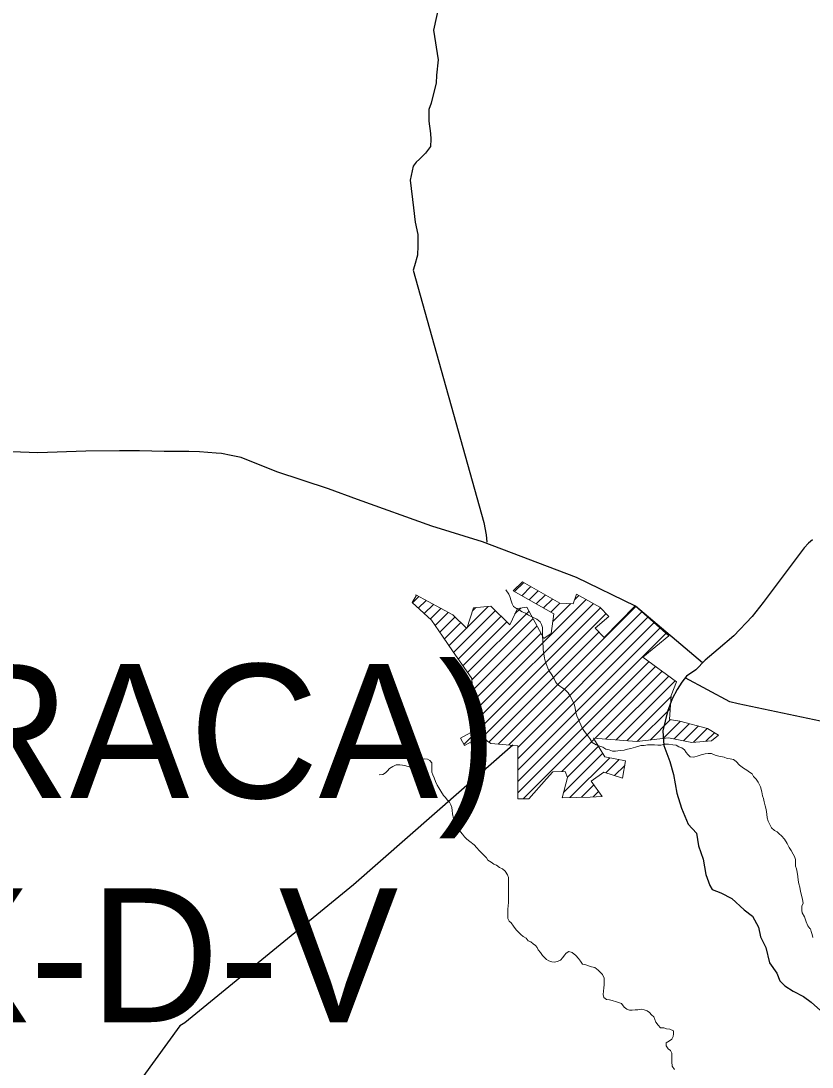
# Model space of a CAD drawing. Extents: x 553962 to 842807, y 8883888 to 9032388.
# Drawn here: x 613049 to 616002, y 8902830 to 8906736 of the extents above; entities that cross this region are included whole.
import ezdxf

# ---------------------------------------------------------------- set-up
doc = ezdxf.new("R2010")
doc.units = 0
doc.header["$LTSCALE"] = 150
doc.layers.add('6', color=7, linetype='Continuous', lineweight=13)

msp = doc.modelspace()

# ---------------------------------------------------------------- linework, layer by layer
at = {"layer": '6'}
for p, q in [((614891, 8904605.5), (614925.2, 8904639.8)), ((614918.1, 8904590.2), (614952.2, 8904624.3)), ((614945.2, 8904574.9), (614979.1, 8904608.8)), ((614509.9, 8904563.8), (614533.3, 8904587.3)), ((614532, 8904543.5), (614560.8, 8904572.4)), ((614737.7, 8904155.3), (615158.4, 8904576)), ((614739.7, 8904114.9), (615185.8, 8904560.9)), ((614972.3, 8904559.6), (615006, 8904593.3)), ((614999.4, 8904544.3), (615032.9, 8904577.8)), ((615026.6, 8904529), (615059.9, 8904562.3)), ((615115.3, 8904575.3), (615131, 8904591)), ((614554, 8904523.1), (614588.4, 8904557.5)), ((614576.1, 8904502.8), (614615.9, 8904542.6)), ((614594.4, 8904478.7), (614643.4, 8904527.7)), ((614663.8, 8904378.3), (614819.7, 8904534.3)), ((614701.8, 8904034.5), (615212.4, 8904545.1)), ((614714.3, 8904471.3), (614792.7, 8904549.7)), ((614715.7, 8904303), (614945.2, 8904532.5)), ((614734.9, 8904534.3), (614746.2, 8904545.6)), ((614770.2, 8904060.5), (615233.2, 8904523.5)), ((614830.5, 8904036), (615343.8, 8904549.3)), ((614869.7, 8904032.7), (615366.4, 8904529.4)), ((614892.3, 8904522), (614914.5, 8904544.2)), ((615034.4, 8904494.4), (615100.7, 8904560.7)), ((614611.8, 8904453.6), (614668.8, 8904510.6)), ((614629.1, 8904428.5), (614690.3, 8904489.7)), ((614681.1, 8904353.2), (614841.2, 8904513.3)), ((614698.4, 8904328.1), (614862.6, 8904492.3)), ((614731.5, 8904276.4), (614960.2, 8904505.1)), ((614903.1, 8904023.6), (615389, 8904509.6)), ((614903.1, 8903981.2), (615411.6, 8904489.8)), ((614646.4, 8904403.4), (614711.8, 8904468.8)), ((614733.6, 8904236), (614975.1, 8904477.5)), ((614735.6, 8904195.6), (614989.9, 8904449.9)), ((614795.6, 8904043.4), (615206, 8904453.9)), ((614903.1, 8903938.8), (615434.2, 8904469.9)), ((614903.1, 8903896.4), (615456.8, 8904450.1)), ((614903.1, 8903853.9), (615393.1, 8904343.9)), ((614923, 8903831.4), (615417.6, 8904326)), ((615191.5, 8904057.6), (615442.1, 8904308.1)), ((615230.9, 8904054.5), (615466.6, 8904290.2)), ((615270.2, 8904051.4), (615491.1, 8904272.3)), ((615309.6, 8904048.3), (615475.6, 8904214.4)), ((615349.2, 8904045.5), (615472, 8904168.3)), ((615397.3, 8904051.2), (615473.6, 8904127.5)), ((615445.5, 8904057), (615509.5, 8904121)), ((615486.4, 8904055.4), (615543.2, 8904112.2)), ((615522, 8904048.6), (615576.8, 8904103.5)), ((615558.8, 8904042.9), (615610.5, 8904094.7)), ((615067.8, 8903933.8), (615188.2, 8904054.2)), ((615604.7, 8904046.5), (615636.8, 8904078.6)), ((615088.6, 8903912.2), (615204.3, 8904027.9)), ((615074.2, 8903855.4), (615220.4, 8904001.6)), ((615097.7, 8903836.4), (615246.6, 8903985.3)), ((615232.3, 8903928.7), (615282, 8903978.3)), ((615264.5, 8903918.4), (615302.6, 8903956.5)), ((615141.3, 8903837.6), (615187.3, 8903883.7)), ((615184.9, 8903838.8), (615204.9, 8903858.8))]:
    msp.add_line(p, q, dxfattribs=at)
at = {"layer": '6', "lineweight": 25}
for points in [[(614608.3, 8906793.3), (614588.6, 8906701.6), (614605.5, 8906590.6)], [(614605.5, 8906590.6), (614600.2, 8906534.5), (614599.1, 8906504), (614587.7, 8906460.2), (614579.4, 8906429.6), (614571.2, 8906406.2), (614571, 8906362.4), (614577, 8906315.5), (614579, 8906295.2), (614576.8, 8906267.6), (614558.4, 8906242.2), (614536.9, 8906219.8), (614523.6, 8906208.7), (614512.3, 8906194.4), (614502, 8906141.4), (614513.8, 8906038.5), (614520.8, 8905984.5), (614529.8, 8905938.7), (614529.6, 8905896.9), (614528.5, 8905862.2), (614517.1, 8905821.5), (614513, 8905806.2), (614776.4, 8904863.3), (614785.4, 8904817.5), (614787.4, 8904790)], [(615592.8, 8904339), (615342.8, 8904550.5), (615122.1, 8904657.9), (614771.1, 8904791), (614582.8, 8904850.4), (614305, 8904948.8), (614197.2, 8904989.7), (614003.8, 8905053.2), (613870.5, 8905106.5), (613833.9, 8905113.7), (613797.2, 8905120.9), (613776.9, 8905122.9), (613715.7, 8905127.1), (613675, 8905128.2), (613583.3, 8905128.4), (613491.6, 8905130.6), (613416.2, 8905130.7), (613290.9, 8905129.9), (613111.5, 8905124.2), (613014.8, 8905127.4)], [(616002.9, 8904798.9), (615988.6, 8904786.7), (615972.2, 8904768.4), (615818.7, 8904564.9), (615777.7, 8904512), (615709.2, 8904439.8), (615650.9, 8904390), (615602.9, 8904349.4), (615568.1, 8904313.8), (615532.4, 8904289.4), (615515, 8904267), (615498.6, 8904239.5), (615479.1, 8904204.9), (615461.6, 8904158.1), (615444, 8904085.8), (615447.9, 8904030.8), (615470.1, 8903971.6), (615484.1, 8903922.7), (615497.1, 8903853.4), (615514.2, 8903797.3), (615539.5, 8903737.2), (615569.9, 8903703.5), (615577.9, 8903656.6), (615595.1, 8903606.7), (615605, 8903548.6), (615620.2, 8903507.8), (615628.3, 8903492.5), (615660.8, 8903480.2), (615702.5, 8903459.7), (615748.2, 8903416.9), (615778.7, 8903393.4), (615801, 8903352.6), (615809, 8903316.9), (615829.2, 8903276.1), (615843.2, 8903219), (615870.6, 8903180.3), (615881.7, 8903151.7), (615900, 8903133.4), (615930.5, 8903112.9), (615969.1, 8903093.5), (615998.6, 8903072.1), (616044.3, 8903031.2)], [(616245.8, 8904077.2), (615725.6, 8904186.1), (615695, 8904194.3), (615527.8, 8904283.5)], [(614884.3, 8904031.6), (614289.5, 8903510.2), (613661, 8902994.8), (613641.6, 8902983.7), (613458.3, 8902730.3), (613448.1, 8902723.2), (613436.9, 8902720.2), (613124.7, 8902678.9)]]:
    msp.add_lwpolyline(points, dxfattribs=at)
at = {"layer": '6'}
for points in [[(615467.4, 8904440.8), (615340.7, 8904552), (615225.3, 8904433.8), (615191.6, 8904468.9), (615243.6, 8904512.6), (615209.8, 8904547.8), (615122.6, 8904595.6), (615109.9, 8904560.4), (615060.7, 8904561.8), (614921.3, 8904642), (614886.2, 8904608.3), (615038.2, 8904522.4), (615028.3, 8904449.2), (615000.2, 8904430.9), (614960.8, 8904504.1), (614936.8, 8904547.8), (614901.6, 8904542.1), (614873.5, 8904481.6), (614803.1, 8904550.6), (614738.4, 8904544.9), (614713.1, 8904467.5), (614661, 8904518.2), (614523.1, 8904592.8), (614524.5, 8904590)], [(614858.8, 8904611.5), (614869.9, 8904596.1), (614873.9, 8904586.9), (614878.8, 8904570.6), (614881.8, 8904559.3), (614887.8, 8904550.1), (614898, 8904541.9), (614909.1, 8904535.7), (614919.2, 8904529.6), (614931.4, 8904525.4), (614943.6, 8904517.2), (614953.7, 8904512), (614974, 8904502.7), (614986.1, 8904492.5), (614992.2, 8904483.2), (614995.1, 8904471), (614995.1, 8904458.8), (614996, 8904445.5), (614995.9, 8904435.3), (614996.8, 8904425.2), (614996.8, 8904411.9), (614997.7, 8904400.7), (614997.6, 8904387.5), (615000.6, 8904373.2), (615003.5, 8904356.8), (615006.5, 8904341.6), (615011.5, 8904329.3), (615015.5, 8904320.1), (615019.5, 8904310.9), (615030.5, 8904294.5), (615038.6, 8904279.2), (615043.6, 8904269), (615051.7, 8904258.7), (615059.8, 8904252.6), (615070.9, 8904245.4), (615081, 8904237.2), (615091.1, 8904227.9), (615099.2, 8904214.6), (615107.2, 8904199.3), (615115.2, 8904181.9), (615117.2, 8904169.7), (615120.1, 8904154.4), (615123.1, 8904142.2), (615128.1, 8904130.9), (615132.1, 8904121.7), (615138.1, 8904108.4), (615145.3, 8904094), (615152.4, 8904083.4), (615160.9, 8904071.3), (615172.2, 8904056.5), (615181.4, 8904042.3), (615196.3, 8904033.9), (615209.7, 8904028.9), (615221, 8904024), (615231.7, 8904016.9), (615244.4, 8904014.1), (615256.4, 8904009.8), (615267.7, 8904009.8), (615285, 8904012.7), (615300.2, 8904013.7), (615312.4, 8904016.6), (615325.7, 8904019.6), (615342, 8904024.6), (615362.4, 8904030.6), (615374.6, 8904030.5)], [(614524.5, 8904590), (614509, 8904564.6), (614580.8, 8904498.5), (614621.6, 8904439.4), (614662.4, 8904380.3), (614711.5, 8904309.1), (614731.3, 8904280.4), (614741.2, 8904086.2), (614689.1, 8904058), (614703.9, 8904030.7), (614765.3, 8904063.9), (614803.1, 8904038.3), (614903.1, 8904029.8), (614903.1, 8903831.4), (614943.9, 8903831.4), (615010, 8903906), (615033.9, 8903932.9), (615080.4, 8903934.2), (615088.8, 8903911.6), (615069.1, 8903835.6), (615173.3, 8903838.4), (615218.3, 8903839.9), (615177.5, 8903897.6), (615223.9, 8903931.3), (615294.3, 8903908.8), (615305.6, 8903973.6), (615228.1, 8903989), (615185.9, 8904058), (615347.8, 8904045.3), (615466, 8904059.4), (615553.2, 8904042.5), (615626.4, 8904048.2), (615651.8, 8904069.3), (615610.9, 8904094.6), (615508.2, 8904121.3), (615468.8, 8904128.4), (615475.8, 8904217), (615495.5, 8904269.1), (615370.3, 8904360.6), (615467.4, 8904440.8)], [(615374.6, 8904030.5), (615387.8, 8904033.5), (615401.1, 8904033.4), (615413.3, 8904033.3), (615425.5, 8904032.2), (615436.7, 8904032.1), (615451, 8904035.3), (615465.8, 8904036), (615482.1, 8904033.2), (615494.1, 8904031.8), (615504.8, 8904025.6), (615514.9, 8904022.5), (615526, 8904014.2), (615532.1, 8904005), (615538.1, 8903996.9), (615546.2, 8903988.7), (615560.5, 8903987.5), (615576.8, 8903992.5), (615587, 8903996.5), (615602.2, 8903999.5), (615613.4, 8904000.4), (615625.6, 8904000.4), (615639.8, 8903995.2), (615654.1, 8903991), (615673.3, 8903986.8), (615684.5, 8903982.7), (615695.7, 8903981.6), (615707.9, 8903978.4), (615718, 8903971.2), (615731.1, 8903957.9), (615745.3, 8903946.6), (615757.5, 8903938.4), (615767.6, 8903931.2), (615777.7, 8903925), (615782.7, 8903914.8), (615792.8, 8903904.6), (615800.9, 8903893.3)], [(614386.2, 8903921.6), (614399.4, 8903922.5), (614409.6, 8903928.5), (614416.8, 8903935.6), (614425, 8903944.7), (614437.2, 8903952.8), (614449.5, 8903958.8), (614462.7, 8903958.8), (614472.9, 8903957.7), (614485, 8903954.5), (614497.2, 8903951.4), (614507.4, 8903951.3), (614518.6, 8903957.4), (614525.8, 8903965.5), (614536, 8903973.6), (614545.2, 8903977.6), (614555.4, 8903980.6), (614565.6, 8903979.5), (614574.7, 8903974.3), (614582.8, 8903966.1), (614582.7, 8903953.9), (614582.6, 8903941.7), (614582.5, 8903931.5), (614586.5, 8903921.3), (614591.6, 8903910.1), (614595.5, 8903896.8), (614602.6, 8903882.5), (614608.6, 8903873.3), (614615.6, 8903860), (614625.7, 8903844.6), (614632.8, 8903836.4), (614639.8, 8903828.2), (614647.9, 8903819), (614653.9, 8903809.8), (614656.9, 8903799.6), (614658.9, 8903788.4), (614659.8, 8903775.1), (614663.7, 8903757.8), (614668.7, 8903745.5), (614674.8, 8903732.2), (614682.8, 8903717.9), (614689.8, 8903708.7), (614696.9, 8903699.5), (614704, 8903690.3), (614713.1, 8903681.1), (614724.2, 8903672.8), (614740.4, 8903659.5), (614750.5, 8903648.2), (614759.6, 8903639), (614766.6, 8903630.8), (614774.7, 8903622.6), (614785.8, 8903611.3), (614791.9, 8903603.1), (614804, 8903594.9), (614814.1, 8903587.7), (614824.3, 8903583.6), (614834.4, 8903575.4), (614845.6, 8903570.2), (614855.7, 8903562), (614864.7, 8903547.7), (614868.7, 8903538.5), (614868.7, 8903526.2), (614868.5, 8903507.9), (614868.4, 8903495.7), (614868.3, 8903483.4), (614868.3, 8903469.2), (614868.2, 8903454.9), (614868.1, 8903444.7), (614867, 8903431.5), (614865.9, 8903419.3), (614865.8, 8903408.1), (614865.7, 8903397.9), (614865.6, 8903384.7), (614870.7, 8903375.4), (614878.8, 8903368.3), (614887.8, 8903356), (614896.9, 8903342.7), (614906, 8903333.4), (614914.1, 8903325.2), (614923.2, 8903318.1), (614934.3, 8903310.9), (614942.4, 8903301.6), (614951.5, 8903297.5), (614960.6, 8903290.3), (614968.7, 8903284.2), (614975.8, 8903277), (614979.8, 8903267.8), (614987.8, 8903257.5), (614994.9, 8903246.3), (615003, 8903239.1), (615010.1, 8903231.9), (615019.2, 8903226.8), (615030.3, 8903222.6), (615041.5, 8903221.5), (615053.8, 8903225.5), (615062.9, 8903229.6), (615071.1, 8903238.7), (615077.3, 8903247.8), (615083.5, 8903255.9), (615093.7, 8903261.9), (615105.8, 8903257.8)], [(615800.9, 8903893.3), (615808.9, 8903876.9), (615813.9, 8903857.6), (615816.8, 8903843.3), (615819.8, 8903833.1), (615822.8, 8903820.8), (615826.7, 8903805.5), (615829.7, 8903792.2), (615832.6, 8903774.9), (615833.5, 8903760.6), (615837.5, 8903748.4), (615842.5, 8903738.2), (615850.6, 8903723.9), (615860.7, 8903713.6), (615871.8, 8903708.4), (615878.9, 8903701.3), (615888, 8903693.1), (615898.1, 8903680.8), (615908.2, 8903665.4), (615916.2, 8903650.1), (615923.2, 8903638.8), (615931.3, 8903625.5), (615936.3, 8903616.3), (615939.3, 8903605.1), (615940.2, 8903590.8), (615940.1, 8903580.7), (615943.1, 8903570.4), (615946.1, 8903558.2), (615949, 8903541.9), (615949.9, 8903527.6), (615951.9, 8903514.4), (615955.9, 8903502.1), (615958.8, 8903485.8), (615962.8, 8903467.4), (615965.7, 8903455.2), (615968.7, 8903441.9), (615963.3, 8903431.3), (615963.3, 8903414.6), (615965, 8903406.2), (615973.4, 8903391.2), (615980.1, 8903372.7), (615985.1, 8903357.7), (615993.5, 8903347.6), (615995.5, 8903346), (615998.5, 8903335.8), (616001.4, 8903324.6), (616004.4, 8903313.3)], [(615105.8, 8903257.8), (615120, 8903246.5), (615130.1, 8903235.2), (615137.2, 8903225), (615145.2, 8903213.7), (615157.4, 8903211.6), (615166.5, 8903207.5), (615178.7, 8903204.3), (615190.9, 8903201.2), (615203.1, 8903192), (615212.2, 8903182.8), (615219.2, 8903175.6), (615225.2, 8903162.3), (615225.1, 8903149), (615225.1, 8903136.8), (615224, 8903125.6), (615222.9, 8903113.4), (615221.8, 8903101.2), (615224.7, 8903090), (615234.9, 8903082.8), (615245, 8903080.7), (615255.2, 8903078.6), (615271.3, 8903074.1), (615290.4, 8903067.2)], [(615290.4, 8903067.2), (615290.4, 8903067.2), (615300.2, 8903053.9), (615310.4, 8903046.7), (615320.5, 8903042.5), (615330.7, 8903042.5), (615340.9, 8903043.4), (615351, 8903043.4), (615363.3, 8903046.3), (615375.4, 8903043.2), (615385.6, 8903040.1), (615394.7, 8903033.9), (615402.8, 8903024.7), (615410.9, 8903017.5), (615414.9, 8903007.3), (615418.9, 8902997.1), (615426.9, 8902986.9), (615436, 8902976.6), (615448.2, 8902976.6), (615458.4, 8902973.4), (615470.6, 8902971.3), (615484.8, 8902965.1), (615484.7, 8902953.9), (615483.6, 8902943.7), (615478.4, 8902933.6), (615469.2, 8902927.5), (615457, 8902920.5), (615456.9, 8902909.3), (615464, 8902898), (615473.1, 8902891.8), (615478.1, 8902881.6), (615478, 8902868.4), (615477.9, 8902850.1), (615478.8, 8902833.7), (615487.8, 8902821.5)]]:
    msp.add_lwpolyline(points, dxfattribs=at)

# ---------------------------------------------------------------- texts
for s, p in [('(ARAPIRACA)', (610519.3, 8903834.6)), ('SC-24-X-D-V', (610519.3, 8902997.6))]:
    msp.add_text(s, height=500, dxfattribs=at).set_placement(p)

doc.saveas('drawing.dxf')
